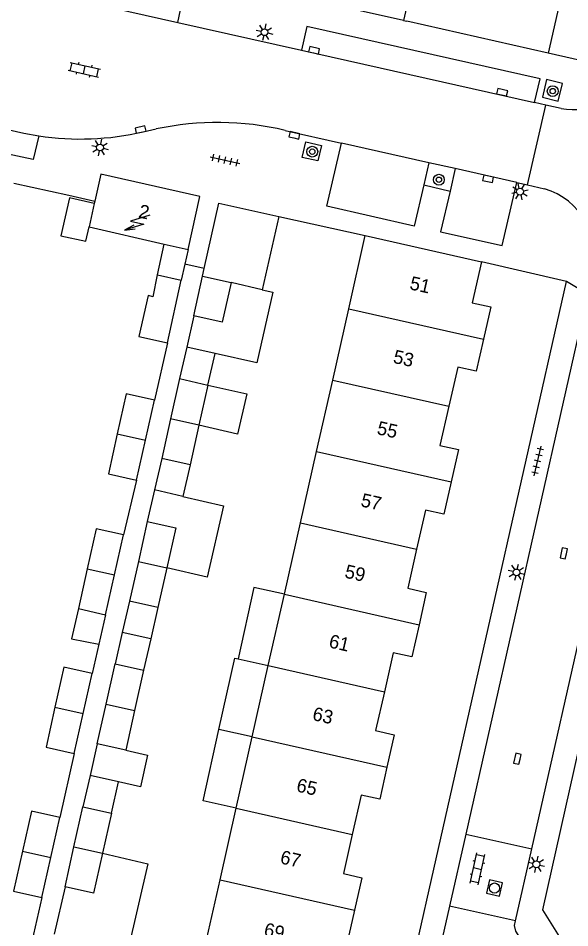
# Model space of a CAD drawing. Extents: x 128000 to 131008, y 398996 to 402500.
# Drawn here: x 128896 to 128936.7, y 399235.3 to 399302.4 of the extents above; entities that cross this region are included whole.
import ezdxf

# ---------------------------------------------------------------- set-up
doc = ezdxf.new("R2010")
doc.units = 0
for name, color, linetype in [('gg-afsc-erfafscheiding', 7, 'Continuous'), ('gg-afsc-muur', 7, 'Continuous'), ('gg-anno-huisnummerreeks BGT', 7, 'Continuous'), ('gg-bbg-bijgebouw', 7, 'Continuous'), ('gg-bbg-gedigitaliseerde bebouwing', 7, 'Continuous'), ('gg-bbg-gedigitaliseerde bijgebouw', 7, 'Continuous'), ('gg-bbg-hoofdgebouw', 7, 'Continuous'), ('gg-bbg-luifel en loopbrug', 7, 'Continuous'), ('gg-bbg-tussenscheiding', 7, 'Continuous'), ('gg-knt-verharding', 7, 'Continuous'), ('gg-knt-verharding nz', 7, 'Continuous'), ('gt-grn-weggrens', 7, 'Continuous'), ('gt-symb-boom', 7, 'Continuous'), ('gt-symb-klinker verharding', 7, 'Continuous'), ('gt-symb-kolk', 7, 'Continuous'), ('gt-symb-lichtmast', 7, 'Continuous'), ('gt-symb-rioolschacht', 7, 'Continuous'), ('gt-symb-tegel verharding', 7, 'Continuous'), ('gt-symb-trafo symbool', 7, 'Continuous')]:
    doc.layers.add(name, color=color, linetype=linetype)

# ---------------------------------------------------------------- blocks, each defined once
blk = doc.blocks.new('gt0-BOOM')
at = {"layer": 'gt-symb-boom'}
for radius in [0.4, 0.2]:
    blk.add_circle((0, 0), radius, dxfattribs=at)
blk = doc.blocks.new('gt0-KOLK')
at = {"layer": 'gt-symb-kolk'}
blk.add_lwpolyline([(0, 0), (0.375, 0), (0.375, 0.4), (-0.375, 0.4), (-0.375, 0), (0, 0)], dxfattribs=at)
blk = doc.blocks.new('gt0-LMAST')
at = {"layer": 'gt-symb-lichtmast'}
for p, q in [((-0.182, 0.173), (-0.447, 0.438)), ((-0.005, 0.246), (-0.005, 0.621)), ((0.172, 0.173), (0.437, 0.438)), ((-0.255, -0.004), (-0.63, -0.004)), ((-0.182, -0.181), (-0.447, -0.446)), ((-0.005, -0.254), (-0.005, -0.629)), ((0.437, -0.446), (0.172, -0.181)), ((0.245, -0.004), (0.62, -0.004))]:
    blk.add_line(p, q, dxfattribs=at)
blk.add_circle((-0.005, -0.004), 0.25, dxfattribs=at)
blk = doc.blocks.new('gt0-KL1')
at = {"layer": 'gt-symb-klinker verharding'}
for p, q in [((-1.15, 0.3), (1.15, 0.3)), ((-1, -0.3), (-1, 0.3)), ((-0.5, 0.3), (-0.5, 0.45)), ((0, -0.3), (0, 0.3)), ((0.5, 0.3), (0.5, 0.45)), ((1, -0.3), (1, 0.3)), ((-1.15, -0.3), (1.15, -0.3)), ((-0.5, -0.45), (-0.5, -0.3)), ((0.5, -0.45), (0.5, -0.3))]:
    blk.add_line(p, q, dxfattribs=at)
blk = doc.blocks.new('gt0-HSP')
at = {"layer": 'gt-symb-trafo symbool'}
for points in [[(0.771, 0.746), (-0.529, -0.004), (0.471, -0.004), (-0.829, -0.754)], [(-0.217, -0.24), (-0.829, -0.754), (-0.077, -0.48)]]:
    blk.add_lwpolyline(points, dxfattribs=at)
blk = doc.blocks.new('gt0-TEG1')
at = {"layer": 'gt-symb-tegel verharding'}
for p, q in [((-1.125, 0), (1.125, 0)), ((-0.9, -0.25), (-0.9, 0.25)), ((-0.45, -0.25), (-0.45, 0.25)), ((0, -0.25), (0, 0.25)), ((0.45, -0.25), (0.45, 0.25)), ((0.9, -0.25), (0.9, 0.25))]:
    blk.add_line(p, q, dxfattribs=at)
blk = doc.blocks.new('gt0-RS')
at = {"layer": 'gt-symb-rioolschacht'}
blk.add_lwpolyline([(-0.5, -0.5), (0.5, -0.5), (0.5, 0.5), (-0.5, 0.5)], close=True, dxfattribs=at)
blk.add_circle((0, 0), 0.375, dxfattribs=at)

msp = doc.modelspace()

# ---------------------------------------------------------------- linework, layer by layer
at = {"layer": 'gg-afsc-erfafscheiding'}
for p, q in [((128899.74, 399289.37), (128901.666, 399288.94)), ((128907.04, 399278.48), (128906.073, 399274.236)), ((128904.757, 399268.333), (128903.792, 399264.298)), ((128901.971, 399256.23), (128901.481, 399254.06)), ((128900.15, 399248.161), (128899.083, 399243.432)), ((128897.751, 399237.532), (128896.704, 399232.891))]:
    msp.add_line(p, q, dxfattribs=at)
at = {"layer": 'gg-afsc-muur'}
for p, q in [((128924.467, 399302.272), (128917.393, 399303.863)), ((128895.69, 399290.273), (128899.74, 399289.37)), ((128915.259, 399287.798), (128921.64, 399286.4))]:
    msp.add_line(p, q, dxfattribs=at)
at = {"layer": 'gg-bbg-bijgebouw'}
for p, q in [((128915.259, 399287.798), (128914.022, 399282.396)), ((128909.626, 399283.394), (128909.751, 399283.952)), ((128905.974, 399281.876), (128906.293, 399283.502)), ((128906.293, 399283.502), (128908.051, 399283.11)), ((128907.04, 399278.48), (128908.051, 399283.11)), ((128905.415, 399271.285), (128906.073, 399274.236)), ((128904.757, 399268.333), (128905.415, 399271.285)), ((128903.126, 399261.349), (128903.792, 399264.298)), ((128901.111, 399261.798), (128900.453, 399258.846)), ((128902.46, 399258.399), (128903.126, 399261.349)), ((128900.453, 399258.846), (128902.46, 399258.399)), ((128900.816, 399251.111), (128901.481, 399254.06)), ((128900.15, 399248.161), (128900.816, 399251.111)), ((128898.417, 399240.482), (128899.083, 399243.432)), ((128897.751, 399237.532), (128898.417, 399240.482))]:
    msp.add_line(p, q, dxfattribs=at)
for points in [[(128909.751, 399283.952), (128910.831, 399288.782), (128915.259, 399287.798)], [(128905.974, 399281.876), (128905.6, 399281.96), (128904.93, 399278.95), (128907.04, 399278.48)], [(128906.073, 399274.236), (128903.987, 399274.701), (128903.329, 399271.75)], [(128903.329, 399271.75), (128902.671, 399268.798), (128904.757, 399268.333)], [(128903.792, 399264.298), (128901.769, 399264.749), (128901.111, 399261.798)], [(128901.481, 399254.06), (128899.38, 399254.528), (128898.722, 399251.577)], [(128898.722, 399251.577), (128898.064, 399248.626), (128900.15, 399248.161)], [(128899.083, 399243.432), (128896.997, 399243.897), (128896.331, 399240.947)], [(128896.331, 399240.947), (128895.665, 399237.997), (128897.751, 399237.532)]]:
    msp.add_lwpolyline(points, dxfattribs=at)
at = {"layer": 'gg-bbg-gedigitaliseerde bebouwing'}
msp.add_line((128926.375, 399310.753), (128924.467, 399302.272), dxfattribs=at)
at = {"layer": 'gg-bbg-gedigitaliseerde bijgebouw'}
for p, q in [((128908.981, 399280.462), (128909.626, 399283.394)), ((128914.022, 399282.396), (128911.735, 399282.92)), ((128907.92, 399275.828), (128907.257, 399272.856)), ((128907.92, 399275.828), (128910.021, 399275.359)), ((128910.021, 399275.359), (128909.358, 399272.386)), ((128907.257, 399272.856), (128906.604, 399269.925)), ((128909.358, 399272.386), (128908.705, 399269.456)), ((128908.705, 399269.456), (128906.604, 399269.925)), ((128905.544, 399265.293), (128904.883, 399262.328)), ((128904.883, 399262.328), (128904.228, 399259.39)), ((128906.983, 399261.857), (128906.329, 399258.921)), ((128906.329, 399258.921), (128904.228, 399259.39)), ((128902.508, 399251.799), (128903.169, 399254.762)), ((128903.169, 399254.762), (128905.27, 399254.294)), ((128905.27, 399254.294), (128904.609, 399251.328)), ((128901.853, 399248.859), (128902.508, 399251.799)), ((128904.609, 399251.328), (128903.954, 399248.391)), ((128903.954, 399248.391), (128901.853, 399248.859)), ((128900.13, 399241.257), (128900.79, 399244.218)), ((128900.79, 399244.218), (128902.891, 399243.749)), ((128902.891, 399243.749), (128902.23, 399240.785)), ((128899.474, 399238.315), (128900.13, 399241.257))]:
    msp.add_line(p, q, dxfattribs=at)
for points in [[(128911.735, 399282.92), (128911.082, 399279.993), (128908.981, 399280.462)], [(128905.544, 399265.293), (128907.645, 399264.824), (128906.983, 399261.857)], [(128902.23, 399240.785), (128901.575, 399237.846), (128899.474, 399238.315)]]:
    msp.add_lwpolyline(points, dxfattribs=at)
at = {"layer": 'gg-bbg-hoofdgebouw'}
for p, q in [((128924.467, 399302.272), (128924.7, 399302.22)), ((128935.15, 399299.87), (128924.7, 399302.22)), ((128902.11, 399290.93), (128901.666, 399288.94)), ((128901.626, 399288.761), (128901.24, 399287.03)), ((128901.666, 399288.94), (128901.626, 399288.761)), ((128901.24, 399287.03), (128906.794, 399285.761)), ((128920.418, 399280.982), (128921.64, 399286.4)), ((128921.64, 399286.4), (128930.21, 399284.46)), ((128906.794, 399285.761), (128908.55, 399285.36)), ((128919.23, 399275.714), (128920.418, 399280.982)), ((128918.041, 399270.445), (128919.23, 399275.714)), ((128916.853, 399265.178), (128918.041, 399270.445)), ((128915.665, 399259.91), (128916.853, 399265.178)), ((128914.477, 399254.642), (128915.665, 399259.91)), ((128913.29, 399249.379), (128914.477, 399254.642)), ((128912.101, 399244.111), (128913.29, 399249.379)), ((128910.911, 399238.835), (128912.101, 399244.111))]:
    msp.add_line(p, q, dxfattribs=at)
for points in [[(128934.994, 399308.901), (128934.36, 399306.09), (128936.45, 399305.62), (128935.15, 399299.87)], [(128908.55, 399285.36), (128909.43, 399289.28), (128902.11, 399290.93)], [(128930.21, 399284.46), (128929.53, 399281.43), (128930.9, 399281.12), (128930.36, 399278.744)], [(128930.36, 399278.744), (128929.82, 399276.37), (128928.46, 399276.67), (128927.806, 399273.789)], [(128927.806, 399273.789), (128927.15, 399270.9), (128928.52, 399270.6), (128927.979, 399268.205)], [(128927.979, 399268.205), (128927.44, 399265.82), (128926.08, 399266.12), (128925.429, 399263.236)], [(128925.429, 399263.236), (128924.78, 399260.36), (128926.14, 399260.05), (128925.604, 399257.661)], [(128925.604, 399257.661), (128925.07, 399255.281), (128923.7, 399255.59), (128923.049, 399252.714)], [(128923.049, 399252.714), (128922.4, 399249.85), (128923.77, 399249.54), (128923.233, 399247.148)], [(128923.233, 399247.148), (128922.7, 399244.77), (128921.33, 399245.08), (128920.675, 399242.183)], [(128920.675, 399242.183), (128920.02, 399239.29), (128921.39, 399238.981), (128920.85, 399236.594)], [(128920.85, 399236.594), (128920.31, 399234.211), (128918.95, 399234.521), (128918.26, 399231.49), (128909.69, 399233.421), (128910.911, 399238.835)]]:
    msp.add_lwpolyline(points, dxfattribs=at)
at = {"layer": 'gg-bbg-luifel en loopbrug'}
for p, q in [((128906.293, 399283.502), (128906.794, 399285.761)), ((128908.55, 399285.36), (128908.312, 399284.281)), ((128908.312, 399284.281), (128908.051, 399283.11)), ((128908.981, 399280.462), (128908.451, 399278.145)), ((128908.451, 399278.145), (128907.92, 399275.828)), ((128910.552, 399277.679), (128908.451, 399278.145)), ((128910.021, 399275.359), (128910.552, 399277.679)), ((128906.604, 399269.925), (128906.074, 399267.609)), ((128908.705, 399269.456), (128908.172, 399267.129)), ((128906.074, 399267.609), (128905.544, 399265.293)), ((128908.172, 399267.129), (128906.074, 399267.609)), ((128904.228, 399259.39), (128903.699, 399257.076)), ((128906.329, 399258.921), (128905.8, 399256.608)), ((128902.46, 399258.399), (128901.971, 399256.23)), ((128903.699, 399257.076), (128903.169, 399254.762)), ((128905.8, 399256.608), (128903.699, 399257.076)), ((128905.8, 399256.608), (128905.27, 399254.294)), ((128912.245, 399255.14), (128914.477, 399254.642)), ((128913.29, 399249.379), (128910.836, 399249.926)), ((128901.853, 399248.859), (128901.322, 399246.539)), ((128901.322, 399246.539), (128900.79, 399244.218)), ((128903.42, 399246.058), (128901.322, 399246.539)), ((128902.891, 399243.749), (128903.42, 399246.058)), ((128902.23, 399240.785), (128905.578, 399240.019)), ((128905.578, 399240.019), (128904.096, 399233.546)), ((128899.474, 399238.315), (128898.678, 399234.819))]:
    msp.add_line(p, q, dxfattribs=at)
for points in [[(128901.626, 399288.761), (128899.796, 399289.171), (128899.17, 399286.379), (128901.006, 399285.987), (128901.24, 399287.03)], [(128914.022, 399282.396), (128914.818, 399282.214), (128913.624, 399276.997), (128910.552, 399277.679)], [(128910.021, 399275.359), (128912.882, 399274.704), (128912.203, 399271.735), (128909.358, 399272.386)], [(128908.172, 399267.129), (128911.175, 399266.441), (128909.969, 399261.173), (128906.983, 399261.857)], [(128915.665, 399259.91), (128913.42, 399260.411), (128912.245, 399255.14)], [(128900.453, 399258.846), (128899.952, 399256.628), (128901.971, 399256.23)], [(128910.836, 399249.926), (128912.011, 399255.192), (128912.245, 399255.14)], [(128912.101, 399244.111), (128909.661, 399244.655), (128910.836, 399249.926)], [(128903.954, 399248.391), (128905.57, 399248.021), (128905.036, 399245.688), (128903.42, 399246.058)]]:
    msp.add_lwpolyline(points, dxfattribs=at)
at = {"layer": 'gg-bbg-tussenscheiding'}
for p, q in [((128909.626, 399283.394), (128911.735, 399282.92)), ((128920.418, 399280.982), (128930.36, 399278.744)), ((128919.23, 399275.714), (128927.806, 399273.789)), ((128909.358, 399272.386), (128907.257, 399272.856)), ((128903.329, 399271.75), (128905.415, 399271.285)), ((128918.041, 399270.445), (128927.979, 399268.205)), ((128916.853, 399265.178), (128925.429, 399263.236)), ((128904.883, 399262.328), (128906.983, 399261.857)), ((128901.111, 399261.798), (128903.126, 399261.349)), ((128915.665, 399259.91), (128925.604, 399257.661)), ((128914.477, 399254.642), (128923.049, 399252.714)), ((128898.722, 399251.577), (128900.816, 399251.111)), ((128902.508, 399251.799), (128904.609, 399251.328)), ((128913.29, 399249.379), (128923.233, 399247.148)), ((128912.101, 399244.111), (128920.675, 399242.183)), ((128896.331, 399240.947), (128898.417, 399240.482)), ((128900.13, 399241.257), (128902.23, 399240.785)), ((128910.911, 399238.835), (128920.85, 399236.594))]:
    msp.add_line(p, q, dxfattribs=at)
at = {"layer": 'gg-knt-verharding'}
for p, q in [((128907.796, 399302.131), (128916.932, 399300.076)), ((128940.01, 399298.76), (128935.15, 399299.87)), ((128933.62, 399290.133), (128934.98, 399296.02)), ((128934.98, 399296.02), (128934.134, 399296.21)), ((128936.09, 399295.77), (128934.98, 399296.02)), ((128905.23, 399294.05), (128906.201, 399294.261)), ((128915.72, 399294.16), (128919.884, 399293.223)), ((128926.333, 399291.772), (128925.954, 399290.13)), ((128928.285, 399291.333), (128926.333, 399291.772)), ((128928.285, 399291.333), (128927.901, 399289.679)), ((128932.815, 399290.314), (128933.62, 399290.133)), ((128925.954, 399290.13), (128927.901, 399289.679)), ((128933.62, 399290.133), (128934.881, 399289.849)), ((128936.49, 399283.01), (128930.21, 399284.46)), ((128938.045, 399282.077), (128929.056, 399242.198)), ((128933.936, 399241.117), (128942.918, 399281.021)), ((128929.056, 399242.198), (128927.86, 399236.89)), ((128929.056, 399242.198), (128933.936, 399241.117)), ((128932.738, 399235.798), (128933.936, 399241.117)), ((128932.738, 399235.798), (128927.86, 399236.89))]:
    msp.add_line(p, q, dxfattribs=at)
for points in [[(128907.796, 399302.131), (128908.172, 399303.884), (128896.844, 399306.456), (128896.42, 399304.688)], [(128934.134, 399296.21), (128934.544, 399297.961), (128917.327, 399301.831), (128916.932, 399300.076)], [(128934.713, 399296.602), (128935.884, 399296.317), (128936.191, 399297.627), (128935.02, 399297.912), (128934.713, 399296.602)], [(128897.53, 399293.752), (128897.11, 399291.997), (128891.658, 399293.153), (128892.082, 399294.927)], [(128916.987, 399292.158), (128917.249, 399293.311), (128918.405, 399293.053), (128918.143, 399291.901), (128916.987, 399292.158)], [(128925.954, 399290.13), (128925.253, 399287.098), (128918.811, 399288.564), (128919.884, 399293.223)], [(128927.901, 399289.679), (128927.203, 399286.671), (128931.732, 399285.663), (128932.815, 399290.314)], [(128926.391, 399224.457), (128926.86, 399226.54), (128924.58, 399230.24), (128936.49, 399283.01)], [(128928.23, 399182.44), (128925.64, 399183.02), (128936.95, 399233.07), (128934.75, 399236.61), (128944.73, 399281.21)], [(128927.86, 399236.89), (128926.71, 399231.79), (128926.78, 399231.46), (128928.79, 399228.19), (128928.88, 399227.79), (128928.786, 399227.372)], [(128933.666, 399226.283), (128934.84, 399231.481), (128934.82, 399231.8), (128932.76, 399235.03), (128932.66, 399235.45), (128932.738, 399235.798)]]:
    msp.add_lwpolyline(points, dxfattribs=at)
for centre, radius, start, end in [((128937, 399300.845), 5.156, 259.83711, 331.96766), ((128910.737, 399273.125), 21.617, 76.67211, 102.11208), ((128900.603, 399313.968), 20.448, 261.3555, 283.07713), ((128933.38, 399284.899), 5.173, 346.02869, 73.13606)]:
    msp.add_arc(centre, radius, start, end, dxfattribs=at)
at = {"layer": 'gg-knt-verharding nz'}
for p, q in [((128896.42, 399304.688), (128907.796, 399302.131)), ((128916.932, 399300.076), (128934.134, 399296.21)), ((128926.333, 399291.772), (128919.884, 399293.223)), ((128932.815, 399290.314), (128928.285, 399291.333))]:
    msp.add_line(p, q, dxfattribs=at)
msp.add_lwpolyline([(128892.082, 399294.927), (128896.431, 399293.95), (128897.53, 399293.752)], dxfattribs=at)
at = {"layer": 'gt-grn-weggrens'}
for p, q in [((128909.751, 399283.952), (128908.312, 399284.281)), ((128938.045, 399282.077), (128936.49, 399283.01))]:
    msp.add_line(p, q, dxfattribs=at)

# ---------------------------------------------------------------- block references
at = {"layer": 'gt-symb-boom'}
for p in [(128935.478, 399297.057), (128917.725, 399292.587), (128927.074, 399290.515)]:
    msp.add_blockref('gt0-BOOM', p, dxfattribs=at)
at = {"layer": 'gt-symb-klinker verharding'}
for p, rotation in [((128900.896, 399298.636), -12.702731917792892), ((128929.923, 399239.637), 77.35314650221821)]:
    msp.add_blockref('gt0-KL1', p, dxfattribs=dict(at, rotation=rotation))
at = {"layer": 'gt-symb-kolk'}
for p, rotation in [((128917.811, 399299.879), -12.646853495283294), ((128931.699, 399296.779), -12.646853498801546), ((128905.088, 399294.019), 12.118760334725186), ((128916.361, 399293.597), -12.646853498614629), ((128930.659, 399290.386), -12.646853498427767), ((128936.489, 399262.888), 77.22875743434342), ((128933.061, 399247.725), 77.28466301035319)]:
    msp.add_blockref('gt0-KOLK', p, dxfattribs=dict(at, rotation=rotation))
at = {"layer": 'gt-symb-lichtmast'}
for p, rotation in [((128914.199, 399301.408), -12.646853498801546), ((128902.058, 399292.894), -12.646853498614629), ((128933.067, 399289.638), 12.118760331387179), ((128932.798, 399261.53), 77.22875743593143), ((128934.261, 399239.978), 77.28466301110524)]:
    msp.add_blockref('gt0-LMAST', p, dxfattribs=dict(at, rotation=rotation))
at = {"layer": 'gt-symb-rioolschacht', "rotation": 77.284663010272}
msp.add_blockref('gt0-RS', (128931.176, 399238.217), dxfattribs=at)
at = {"layer": 'gt-symb-tegel verharding'}
for p, rotation in [((128911.284, 399291.954), -12.702731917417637), ((128934.365, 399269.746), 77.29726808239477)]:
    msp.add_blockref('gt0-TEG1', p, dxfattribs=dict(at, rotation=rotation))
at = {"layer": 'gt-symb-trafo symbool', "rotation": -12.702731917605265}
msp.add_blockref('gt0-HSP', (128904.823, 399287.338), dxfattribs=at)

# ---------------------------------------------------------------- texts
at = {"layer": 'gg-anno-huisnummerreeks BGT'}
for s, rotation, p in [('2', 347.3, (128904.839, 399287.742)), ('51', 347.4, (128924.861, 399282.434)), ('53', 347.2, (128923.637, 399277.006)), ('55', 347.2, (128922.442, 399271.74)), ('57', 347.3, (128921.249, 399266.411)), ('59', 347.3, (128920.061, 399261.15)), ('61', 347.2, (128918.893, 399255.996)), ('63', 347.2, (128917.679, 399250.636)), ('65', 347.2, (128916.495, 399245.363)), ('67', 347.2, (128915.294, 399240.053)), ('69', 347.2, (128914.093, 399234.709))]:
    msp.add_text(s, height=1, rotation=rotation, dxfattribs=at).set_placement(p)

doc.saveas('drawing.dxf')
